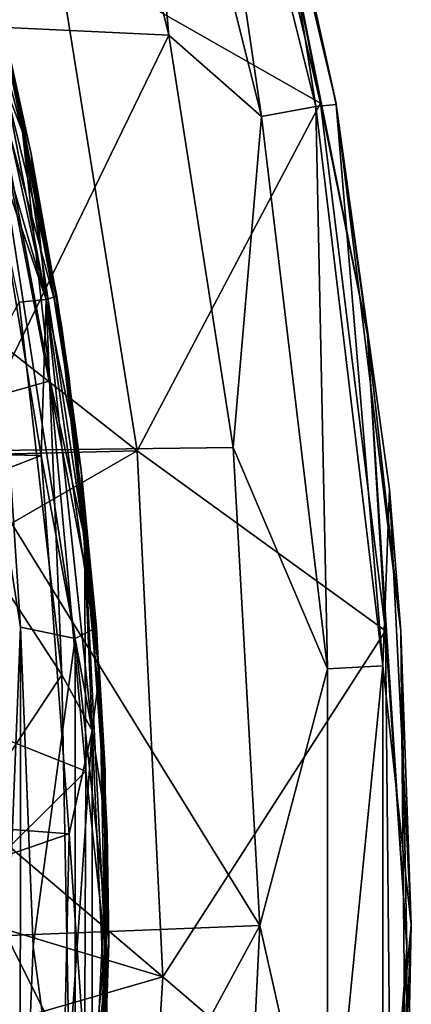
# Model space of a CAD drawing. Extents: x -252 to 252, y -10 to 685.
# Tile 583 of 656: x -98.09 to -95.5, y 603.12 to 609.64. Entities that reach past the tile are written whole.
import ezdxf

# ---------------------------------------------------------------- set-up
doc = ezdxf.new("R2010")
doc.units = 0
doc.header["$LTSCALE"] = 65.369103
for name, color, linetype in [('1633', 7, 'CONTINUOUS'), ('1634', 7, 'CONTINUOUS'), ('1635', 7, 'CONTINUOUS'), ('1653', 7, 'CONTINUOUS'), ('2508', 7, 'CONTINUOUS'), ('2517', 7, 'CONTINUOUS'), ('28', 7, 'CONTINUOUS'), ('29', 7, 'CONTINUOUS'), ('31', 7, 'CONTINUOUS'), ('3593', 7, 'CONTINUOUS'), ('3594', 7, 'CONTINUOUS'), ('3595', 7, 'CONTINUOUS'), ('3615', 7, 'CONTINUOUS'), ('3626', 7, 'CONTINUOUS'), ('50', 7, 'CONTINUOUS'), ('52', 7, 'CONTINUOUS')]:
    doc.layers.add(name, color=color, linetype=linetype)

msp = doc.modelspace()

# ---------------------------------------------------------------- linework, layer by layer
at = {"layer": '1633', "color": 7, "linetype": 'CONTINUOUS'}
for points in [[(-96.8193, 612.1165, -68.5), (-96.1014, 609.0886, -68.5), (-97.8386, 610.0814, -68.5), (-96.8193, 612.1165, -68.5)], [(-97.8386, 610.0814, -68.5), (-96.1014, 609.0886, -68.5), (-97.312, 606.7864, -68.5), (-97.8386, 610.0814, -68.5)], [(-96.1014, 609.0886, -68.5), (-95.671, 605.5954, -68.5), (-97.312, 606.7864, -68.5), (-96.1014, 609.0886, -68.5)], [(-97.312, 606.7864, -68.5), (-95.671, 605.5954, -68.5), (-97.1429, 603.3026, -68.5), (-97.312, 606.7864, -68.5)], [(-95.671, 605.5954, -68.5), (-95.6361, 602.0087, -68.5), (-97.1429, 603.3026, -68.5), (-95.671, 605.5954, -68.5)], [(-97.1429, 603.3026, -68.5), (-95.6361, 602.0087, -68.5), (-97.3523, 599.8468, -68.5), (-97.1429, 603.3026, -68.5)]]:
    msp.add_3dface(points, dxfattribs=at)
at = {"layer": '1634', "color": 7, "linetype": 'CONTINUOUS'}
for points in [[(-99.0138, 609.6291, -15.5), (-97.6575, 611.7771, -15.5), (-99.7541, 611.9722, -15.5), (-99.0138, 609.6291, -15.5)], [(-97.1039, 609.5381, -15.5), (-97.6575, 611.7771, -15.5), (-99.0138, 609.6291, -15.5), (-97.1039, 609.5381, -15.5)], [(-98.44, 606.7872, -15.5), (-97.1039, 609.5381, -15.5), (-99.0138, 609.6291, -15.5), (-98.44, 606.7872, -15.5)], [(-96.6781, 606.8092, -15.5), (-97.1039, 609.5381, -15.5), (-98.44, 606.7872, -15.5), (-96.6781, 606.8092, -15.5)], [(-96.501, 603.6431, -15.5), (-96.6781, 606.8092, -15.5), (-98.44, 606.7872, -15.5), (-96.501, 603.6431, -15.5)], [(-98.162, 603.5769, -15.5), (-96.501, 603.6431, -15.5), (-98.44, 606.7872, -15.5), (-98.162, 603.5769, -15.5)], [(-96.6615, 600.3489, -15.5), (-96.501, 603.6431, -15.5), (-98.2461, 600.411, -15.5), (-96.6615, 600.3489, -15.5)], [(-98.2461, 600.411, -15.5), (-96.501, 603.6431, -15.5), (-98.162, 603.5769, -15.5), (-98.2461, 600.411, -15.5)]]:
    msp.add_3dface(points, dxfattribs=at)
at = {"layer": '1635', "color": 7, "linetype": 'CONTINUOUS'}
for points in [[(-96, 609.097, -68.4), (-96.7233, 612.1432, -68.4), (-96.4727, 611.2418, -16.5), (-96, 609.097, -68.4)], [(-95.997, 609.0809, -16.5), (-96, 609.097, -68.4), (-96.4727, 611.2418, -16.5), (-95.997, 609.0809, -16.5)], [(-95.5688, 605.5927, -68.4), (-96, 609.097, -68.4), (-95.6448, 606.5308, -16.5), (-95.5688, 605.5927, -68.4)], [(-95.6448, 606.5308, -16.5), (-96, 609.097, -68.4), (-95.997, 609.0809, -16.5), (-95.6448, 606.5308, -16.5)], [(-95.5003, 603.6479, -16.5), (-95.5688, 605.5927, -68.4), (-95.6448, 606.5308, -16.5), (-95.5003, 603.6479, -16.5)], [(-95.5352, 602.0037, -68.4), (-95.5688, 605.5927, -68.4), (-95.5003, 603.6479, -16.5), (-95.5352, 602.0037, -68.4)], [(-95.6272, 600.6579, -16.5), (-95.5352, 602.0037, -68.4), (-95.5003, 603.6479, -16.5), (-95.6272, 600.6579, -16.5)]]:
    msp.add_3dface(points, dxfattribs=at)
at = {"layer": '1653', "color": 7, "linetype": 'CONTINUOUS'}
for points in [[(-97.3805, 612.5779, -15.634), (-96.4907, 609.001, -15.634), (-97.0317, 612.6897, -16.0005), (-97.3805, 612.5779, -15.634)], [(-96.4727, 611.2418, -16.5), (-97.0317, 612.6897, -16.0005), (-96.1303, 609.0665, -16.0005), (-96.4727, 611.2418, -16.5)], [(-97.0317, 612.6897, -16.0005), (-96.4907, 609.001, -15.634), (-96.1303, 609.0665, -16.0005), (-97.0317, 612.6897, -16.0005)], [(-97.6575, 611.7771, -15.5), (-97.1039, 609.5381, -15.5), (-97.3805, 612.5779, -15.634), (-97.6575, 611.7771, -15.5)], [(-97.3805, 612.5779, -15.634), (-97.1039, 609.5381, -15.5), (-96.4907, 609.001, -15.634), (-97.3805, 612.5779, -15.634)], [(-95.997, 609.0809, -16.5), (-96.4727, 611.2418, -16.5), (-96.1303, 609.0665, -16.0005), (-95.997, 609.0809, -16.5)], [(-97.1039, 609.5381, -15.5), (-96.6781, 606.8092, -15.5), (-96.4907, 609.001, -15.634), (-97.1039, 609.5381, -15.5)], [(-96.4907, 609.001, -15.634), (-96.0542, 605.3421, -15.634), (-96.1303, 609.0665, -16.0005), (-96.4907, 609.001, -15.634)], [(-95.997, 609.0809, -16.5), (-96.1303, 609.0665, -16.0005), (-95.6885, 605.3637, -16.0005), (-95.997, 609.0809, -16.5)], [(-96.1303, 609.0665, -16.0005), (-96.0542, 605.3421, -15.634), (-95.6885, 605.3637, -16.0005), (-96.1303, 609.0665, -16.0005)], [(-95.6448, 606.5308, -16.5), (-95.997, 609.0809, -16.5), (-95.6885, 605.3637, -16.0005), (-95.6448, 606.5308, -16.5)], [(-96.4907, 609.001, -15.634), (-96.6781, 606.8092, -15.5), (-96.0542, 605.3421, -15.634), (-96.4907, 609.001, -15.634)], [(-96.6781, 606.8092, -15.5), (-96.501, 603.6431, -15.5), (-96.0542, 605.3421, -15.634), (-96.6781, 606.8092, -15.5)], [(-95.5003, 603.6479, -16.5), (-95.6448, 606.5308, -16.5), (-95.6885, 605.3637, -16.0005), (-95.5003, 603.6479, -16.5)], [(-96.0542, 605.3421, -15.634), (-96.501, 603.6431, -15.5), (-96.0542, 601.6576, -15.634), (-96.0542, 605.3421, -15.634)], [(-95.6885, 605.3637, -16.0005), (-96.0542, 601.6576, -15.634), (-95.6885, 601.636, -16.0005), (-95.6885, 605.3637, -16.0005)], [(-96.0542, 605.3421, -15.634), (-96.0542, 601.6576, -15.634), (-95.6885, 605.3637, -16.0005), (-96.0542, 605.3421, -15.634)], [(-95.5003, 603.6479, -16.5), (-95.6885, 605.3637, -16.0005), (-95.6885, 601.636, -16.0005), (-95.5003, 603.6479, -16.5)], [(-96.501, 603.6431, -15.5), (-96.6615, 600.3489, -15.5), (-96.0542, 601.6576, -15.634), (-96.501, 603.6431, -15.5)], [(-95.6272, 600.6579, -16.5), (-95.5003, 603.6479, -16.5), (-95.6885, 601.636, -16.0005), (-95.6272, 600.6579, -16.5)]]:
    msp.add_3dface(points, dxfattribs=at)
at = {"layer": '2508', "color": 7, "linetype": 'CONTINUOUS'}
for points in [[(-96.1014, 609.0886, -68.5), (-96.8193, 612.1165, -68.5), (-96.5829, 611.5419, -68.4707), (-96.1014, 609.0886, -68.5)], [(-96.7233, 612.1432, -68.4), (-96, 609.097, -68.4), (-96.5829, 611.5419, -68.4707), (-96.7233, 612.1432, -68.4)], [(-96, 609.097, -68.4), (-95.7898, 607.5556, -68.4707), (-96.5829, 611.5419, -68.4707), (-96, 609.097, -68.4)], [(-95.7898, 607.5556, -68.4707), (-96.1014, 609.0886, -68.5), (-96.5829, 611.5419, -68.4707), (-95.7898, 607.5556, -68.4707)], [(-96, 609.097, -68.4), (-95.5688, 605.5927, -68.4), (-95.7898, 607.5556, -68.4707), (-96, 609.097, -68.4)], [(-95.671, 605.5954, -68.5), (-96.1014, 609.0886, -68.5), (-95.7898, 607.5556, -68.4707), (-95.671, 605.5954, -68.5)], [(-95.5688, 605.5927, -68.4), (-95.5293, 603.4994, -68.4707), (-95.7898, 607.5556, -68.4707), (-95.5688, 605.5927, -68.4)], [(-95.5293, 603.4994, -68.4707), (-95.671, 605.5954, -68.5), (-95.7898, 607.5556, -68.4707), (-95.5293, 603.4994, -68.4707)], [(-95.6361, 602.0087, -68.5), (-95.671, 605.5954, -68.5), (-95.5293, 603.4994, -68.4707), (-95.6361, 602.0087, -68.5)], [(-95.5688, 605.5927, -68.4), (-95.5352, 602.0037, -68.4), (-95.5293, 603.4994, -68.4707), (-95.5688, 605.5927, -68.4)], [(-95.5352, 602.0037, -68.4), (-95.79, 599.4433, -68.4707), (-95.5293, 603.4994, -68.4707), (-95.5352, 602.0037, -68.4)], [(-95.79, 599.4433, -68.4707), (-95.6361, 602.0087, -68.5), (-95.5293, 603.4994, -68.4707), (-95.79, 599.4433, -68.4707)]]:
    msp.add_3dface(points, dxfattribs=at)
at = {"layer": '2517', "color": 7, "linetype": 'CONTINUOUS'}
for points in [[(-100.5586, 610.8923, -68.4), (-97.8386, 610.0814, -68.5), (-100.1106, 608.9854, -68.4), (-100.5586, 610.8923, -68.4)], [(-97.8386, 610.0814, -68.5), (-97.312, 606.7864, -68.5), (-100.1106, 608.9854, -68.4), (-97.8386, 610.0814, -68.5)], [(-100.1106, 608.9854, -68.4), (-97.312, 606.7864, -68.5), (-99.7664, 606.7263, -68.4), (-100.1106, 608.9854, -68.4)], [(-99.7664, 606.7263, -68.4), (-97.312, 606.7864, -68.5), (-99.6526, 605.4362, -68.4), (-99.7664, 606.7263, -68.4)], [(-97.312, 606.7864, -68.5), (-97.1429, 603.3026, -68.5), (-99.6526, 605.4362, -68.4), (-97.312, 606.7864, -68.5)], [(-99.6526, 605.4362, -68.4), (-97.1429, 603.3026, -68.5), (-99.5941, 604.043, -68.4), (-99.6526, 605.4362, -68.4)], [(-99.5941, 604.043, -68.4), (-97.1429, 603.3026, -68.5), (-99.603, 602.5925, -68.4), (-99.5941, 604.043, -68.4)], [(-97.1429, 603.3026, -68.5), (-97.3523, 599.8468, -68.5), (-99.603, 602.5925, -68.4), (-97.1429, 603.3026, -68.5)]]:
    msp.add_3dface(points, dxfattribs=at)
at = {"layer": '28', "color": 7, "linetype": 'CONTINUOUS'}
for points in [[(-97.8113, 605.3026, 13.5), (-98.694, 606.6577, 13.5), (-98.0921, 607.7711, 13.5), (-97.8113, 605.3026, 13.5)], [(-98.5114, 604.2455, 13.5), (-98.694, 606.6577, 13.5), (-97.8113, 605.3026, 13.5), (-98.5114, 604.2455, 13.5)], [(-97.7614, 602.7451, 13.5), (-98.5114, 604.2455, 13.5), (-97.8113, 605.3026, 13.5), (-97.7614, 602.7451, 13.5)], [(-98.5524, 601.8598, 13.5), (-98.5114, 604.2455, 13.5), (-97.7614, 602.7451, 13.5), (-98.5524, 601.8598, 13.5)]]:
    msp.add_3dface(points, dxfattribs=at)
at = {"layer": '29', "color": 7, "linetype": 'CONTINUOUS'}
for points in [[(-97.8442, 607.8112, 13.75), (-98.2925, 609.9825, 13.75), (-98.1949, 609.5822, 14.5001), (-97.8442, 607.8112, 13.75)], [(-97.7618, 607.2666, 14.504), (-97.8442, 607.8112, 13.75), (-98.1949, 609.5822, 14.5001), (-97.7618, 607.2666, 14.504)], [(-97.5606, 605.3192, 13.75), (-97.8442, 607.8112, 13.75), (-97.7618, 607.2666, 14.504), (-97.5606, 605.3192, 13.75)], [(-97.5251, 604.6709, 14.5057), (-97.5606, 605.3192, 13.75), (-97.7618, 607.2666, 14.504), (-97.5251, 604.6709, 14.5057)], [(-97.5106, 602.7378, 13.75), (-97.5606, 605.3192, 13.75), (-97.5251, 604.6709, 14.5057), (-97.5106, 602.7378, 13.75)], [(-97.5375, 602.069, 14.5056), (-97.5106, 602.7378, 13.75), (-97.5251, 604.6709, 14.5057), (-97.5375, 602.069, 14.5056)]]:
    msp.add_3dface(points, dxfattribs=at)
at = {"layer": '31', "color": 7, "linetype": 'CONTINUOUS'}
for points in [[(-98.3214, 609.553, 14.7193), (-101.537, 606.213, 16.4491), (-97.8883, 607.2491, 14.7221), (-98.3214, 609.553, 14.7193)], [(-97.8883, 607.2491, 14.7221), (-101.537, 606.213, 16.4491), (-97.6513, 604.6656, 14.723), (-97.8883, 607.2491, 14.7221)], [(-101.537, 606.213, 16.4491), (-101.537, 600.8109, 16.4504), (-97.6513, 604.6656, 14.723), (-101.537, 606.213, 16.4491)], [(-97.6513, 604.6656, 14.723), (-101.537, 600.8109, 16.4504), (-97.6637, 602.0756, 14.7229), (-97.6513, 604.6656, 14.723)]]:
    msp.add_3dface(points, dxfattribs=at)
at = {"layer": '3593', "color": 7, "linetype": 'CONTINUOUS'}
for points in [[(-97.9477, 606.7561, 13.5), (-98.3033, 608.9155, 13.5), (-104.1453, 606.8821, 13.5), (-97.9477, 606.7561, 13.5)], [(-103.3415, 604.6747, 13.5), (-97.9477, 606.7561, 13.5), (-104.1453, 606.8821, 13.5), (-103.3415, 604.6747, 13.5)], [(-97.7613, 604.2514, 13.5), (-97.9477, 606.7561, 13.5), (-103.3415, 604.6747, 13.5), (-97.7613, 604.2514, 13.5)], [(-103.3415, 602.3254, 13.5), (-97.7613, 604.2514, 13.5), (-103.3415, 604.6747, 13.5), (-103.3415, 602.3254, 13.5)], [(-97.8211, 601.554, 13.5), (-97.7613, 604.2514, 13.5), (-103.3415, 602.3254, 13.5), (-97.8211, 601.554, 13.5)]]:
    msp.add_3dface(points, dxfattribs=at)
at = {"layer": '3594', "color": 7, "linetype": 'CONTINUOUS'}
for points in [[(-98.0838, 605.6195, 1), (-98.3407, 599.2501, 1), (-98.7018, 609.5531, 1), (-98.0838, 605.6195, 1)], [(-98.0862, 601.3521, 1), (-98.3407, 599.2501, 1), (-98.0838, 605.6195, 1), (-98.0862, 601.3521, 1)], [(-98, 603.5074, 1), (-98.0862, 601.3521, 1), (-98.0838, 605.6195, 1), (-98, 603.5074, 1)]]:
    msp.add_3dface(points, dxfattribs=at)
at = {"layer": '3595', "color": 7, "linetype": 'CONTINUOUS'}
for points in [[(-98.445, 610.5562, 13.25), (-98.0145, 608.7532, 13.25), (-98.1805, 609.5207, 1.5), (-98.445, 610.5562, 13.25)], [(-98.1805, 609.5207, 1.5), (-98.0145, 608.7532, 13.25), (-97.8114, 607.6037, 1.5), (-98.1805, 609.5207, 1.5)], [(-98.0145, 608.7532, 13.25), (-97.6839, 606.6613, 13.25), (-97.8114, 607.6037, 1.5), (-98.0145, 608.7532, 13.25)], [(-97.8114, 607.6037, 1.5), (-97.6839, 606.6613, 13.25), (-97.5821, 605.617, 1.5), (-97.8114, 607.6037, 1.5)], [(-97.6839, 606.6613, 13.25), (-97.5105, 604.2586, 13.25), (-97.5821, 605.617, 1.5), (-97.6839, 606.6613, 13.25)], [(-97.5821, 605.617, 1.5), (-97.5105, 604.2586, 13.25), (-97.5, 603.5256, 1.5), (-97.5821, 605.617, 1.5)], [(-97.5105, 604.2586, 13.25), (-97.5606, 601.6802, 13.25), (-97.5, 603.5256, 1.5), (-97.5105, 604.2586, 13.25)], [(-97.5, 603.5256, 1.5), (-97.5606, 601.6802, 13.25), (-97.5815, 601.3913, 1.5), (-97.5, 603.5256, 1.5)]]:
    msp.add_3dface(points, dxfattribs=at)
at = {"layer": '3615', "color": 7, "linetype": 'CONTINUOUS'}
for points in [[(-98.0838, 605.6195, 1), (-98.7018, 609.5531, 1), (-98.3458, 609.5842, 1.1464), (-98.0838, 605.6195, 1)], [(-98.3458, 609.5842, 1.1464), (-97.5821, 605.617, 1.5), (-97.7234, 605.5439, 1.1464), (-98.3458, 609.5842, 1.1464)], [(-98.1805, 609.5207, 1.5), (-97.8114, 607.6037, 1.5), (-98.3458, 609.5842, 1.1464), (-98.1805, 609.5207, 1.5)], [(-97.8114, 607.6037, 1.5), (-97.5821, 605.617, 1.5), (-98.3458, 609.5842, 1.1464), (-97.8114, 607.6037, 1.5)], [(-98.0838, 605.6195, 1), (-98.3458, 609.5842, 1.1464), (-97.7234, 605.5439, 1.1464), (-98.0838, 605.6195, 1)], [(-98, 603.5074, 1), (-98.0838, 605.6195, 1), (-97.7234, 605.5439, 1.1464), (-98, 603.5074, 1)], [(-97.5821, 605.617, 1.5), (-97.5, 603.5256, 1.5), (-97.7234, 605.5439, 1.1464), (-97.5821, 605.617, 1.5)], [(-98, 603.5074, 1), (-97.7234, 605.5439, 1.1464), (-97.7233, 601.4568, 1.1464), (-98, 603.5074, 1)], [(-97.7234, 605.5439, 1.1464), (-97.5, 603.5256, 1.5), (-97.7233, 601.4568, 1.1464), (-97.7234, 605.5439, 1.1464)], [(-98.0862, 601.3521, 1), (-98, 603.5074, 1), (-97.7233, 601.4568, 1.1464), (-98.0862, 601.3521, 1)], [(-97.5, 603.5256, 1.5), (-97.5815, 601.3913, 1.5), (-97.7233, 601.4568, 1.1464), (-97.5, 603.5256, 1.5)]]:
    msp.add_3dface(points, dxfattribs=at)
at = {"layer": '3626', "color": 7, "linetype": 'CONTINUOUS'}
for points in [[(-98.445, 610.5562, 13.25), (-98.5306, 610.5905, 13.4268), (-97.9146, 607.7879, 13.4268), (-98.445, 610.5562, 13.25)], [(-98.5306, 610.5905, 13.4268), (-98.3033, 608.9155, 13.5), (-97.9146, 607.7879, 13.4268), (-98.5306, 610.5905, 13.4268)], [(-98.0145, 608.7532, 13.25), (-98.445, 610.5562, 13.25), (-97.9146, 607.7879, 13.4268), (-98.0145, 608.7532, 13.25)], [(-98.3033, 608.9155, 13.5), (-97.9477, 606.7561, 13.5), (-97.9146, 607.7879, 13.4268), (-98.3033, 608.9155, 13.5)], [(-97.6839, 606.6613, 13.25), (-98.0145, 608.7532, 13.25), (-97.9146, 607.7879, 13.4268), (-97.6839, 606.6613, 13.25)], [(-97.9146, 607.7879, 13.4268), (-97.9477, 606.7561, 13.5), (-97.611, 604.9347, 13.4268), (-97.9146, 607.7879, 13.4268)], [(-97.6839, 606.6613, 13.25), (-97.9146, 607.7879, 13.4268), (-97.611, 604.9347, 13.4268), (-97.6839, 606.6613, 13.25)], [(-97.9477, 606.7561, 13.5), (-97.7613, 604.2514, 13.5), (-97.611, 604.9347, 13.4268), (-97.9477, 606.7561, 13.5)], [(-97.5105, 604.2586, 13.25), (-97.6839, 606.6613, 13.25), (-97.611, 604.9347, 13.4268), (-97.5105, 604.2586, 13.25)], [(-97.611, 604.9347, 13.4268), (-97.7613, 604.2514, 13.5), (-97.6109, 602.0655, 13.4268), (-97.611, 604.9347, 13.4268)], [(-97.5105, 604.2586, 13.25), (-97.611, 604.9347, 13.4268), (-97.6109, 602.0655, 13.4268), (-97.5105, 604.2586, 13.25)], [(-97.7613, 604.2514, 13.5), (-97.8211, 601.554, 13.5), (-97.6109, 602.0655, 13.4268), (-97.7613, 604.2514, 13.5)], [(-97.5606, 601.6802, 13.25), (-97.5105, 604.2586, 13.25), (-97.6109, 602.0655, 13.4268), (-97.5606, 601.6802, 13.25)]]:
    msp.add_3dface(points, dxfattribs=at)
at = {"layer": '50', "color": 7, "linetype": 'CONTINUOUS'}
for points in [[(-97.9145, 607.7878, 13.5732), (-98.5354, 609.9212, 13.5), (-98.5306, 610.5905, 13.5732), (-97.9145, 607.7878, 13.5732)], [(-97.8442, 607.8112, 13.75), (-97.9145, 607.7878, 13.5732), (-98.5306, 610.5905, 13.5732), (-97.8442, 607.8112, 13.75)], [(-98.2925, 609.9825, 13.75), (-97.8442, 607.8112, 13.75), (-98.5306, 610.5905, 13.5732), (-98.2925, 609.9825, 13.75)], [(-98.0921, 607.7711, 13.5), (-98.5354, 609.9212, 13.5), (-97.9145, 607.7878, 13.5732), (-98.0921, 607.7711, 13.5)], [(-97.8442, 607.8112, 13.75), (-97.5606, 605.3192, 13.75), (-97.9145, 607.7878, 13.5732), (-97.8442, 607.8112, 13.75)], [(-97.8113, 605.3026, 13.5), (-98.0921, 607.7711, 13.5), (-97.9145, 607.7878, 13.5732), (-97.8113, 605.3026, 13.5)], [(-97.5606, 605.3192, 13.75), (-97.6109, 604.9345, 13.5732), (-97.9145, 607.7878, 13.5732), (-97.5606, 605.3192, 13.75)], [(-97.6109, 604.9345, 13.5732), (-97.8113, 605.3026, 13.5), (-97.9145, 607.7878, 13.5732), (-97.6109, 604.9345, 13.5732)], [(-97.5606, 605.3192, 13.75), (-97.5106, 602.7378, 13.75), (-97.6109, 604.9345, 13.5732), (-97.5606, 605.3192, 13.75)], [(-97.7614, 602.7451, 13.5), (-97.8113, 605.3026, 13.5), (-97.6109, 604.9345, 13.5732), (-97.7614, 602.7451, 13.5)], [(-97.611, 602.0653, 13.5732), (-97.7614, 602.7451, 13.5), (-97.6109, 604.9345, 13.5732), (-97.611, 602.0653, 13.5732)], [(-97.5106, 602.7378, 13.75), (-97.611, 602.0653, 13.5732), (-97.6109, 604.9345, 13.5732), (-97.5106, 602.7378, 13.75)]]:
    msp.add_3dface(points, dxfattribs=at)
at = {"layer": '52', "color": 7, "linetype": 'CONTINUOUS'}
for points in [[(-98.3214, 609.553, 14.7193), (-98.0714, 608.8992, 14.6139), (-98.7676, 611.5261, 14.6093), (-98.3214, 609.553, 14.7193)], [(-98.0714, 608.8992, 14.6139), (-98.1949, 609.5822, 14.5001), (-98.7676, 611.5261, 14.6093), (-98.0714, 608.8992, 14.6139)], [(-98.3214, 609.553, 14.7193), (-97.8883, 607.2491, 14.7221), (-98.0714, 608.8992, 14.6139), (-98.3214, 609.553, 14.7193)], [(-97.7618, 607.2666, 14.504), (-98.1949, 609.5822, 14.5001), (-98.0714, 608.8992, 14.6139), (-97.7618, 607.2666, 14.504)], [(-97.8883, 607.2491, 14.7221), (-97.6608, 606.2132, 14.6151), (-98.0714, 608.8992, 14.6139), (-97.8883, 607.2491, 14.7221)], [(-97.6608, 606.2132, 14.6151), (-97.7618, 607.2666, 14.504), (-98.0714, 608.8992, 14.6139), (-97.6608, 606.2132, 14.6151)], [(-97.8883, 607.2491, 14.7221), (-97.6513, 604.6656, 14.723), (-97.6608, 606.2132, 14.6151), (-97.8883, 607.2491, 14.7221)], [(-97.5251, 604.6709, 14.5057), (-97.7618, 607.2666, 14.504), (-97.6608, 606.2132, 14.6151), (-97.5251, 604.6709, 14.5057)], [(-97.6513, 604.6656, 14.723), (-97.5252, 603.4996, 14.6152), (-97.6608, 606.2132, 14.6151), (-97.6513, 604.6656, 14.723)], [(-97.5252, 603.4996, 14.6152), (-97.5251, 604.6709, 14.5057), (-97.6608, 606.2132, 14.6151), (-97.5252, 603.4996, 14.6152)], [(-97.6513, 604.6656, 14.723), (-97.6637, 602.0756, 14.7229), (-97.5252, 603.4996, 14.6152), (-97.6513, 604.6656, 14.723)], [(-97.5375, 602.069, 14.5056), (-97.5251, 604.6709, 14.5057), (-97.5252, 603.4996, 14.6152), (-97.5375, 602.069, 14.5056)], [(-97.6637, 602.0756, 14.7229), (-97.6609, 600.7861, 14.6151), (-97.5252, 603.4996, 14.6152), (-97.6637, 602.0756, 14.7229)], [(-97.6609, 600.7861, 14.6151), (-97.5375, 602.069, 14.5056), (-97.5252, 603.4996, 14.6152), (-97.6609, 600.7861, 14.6151)]]:
    msp.add_3dface(points, dxfattribs=at)

doc.saveas('drawing.dxf')
